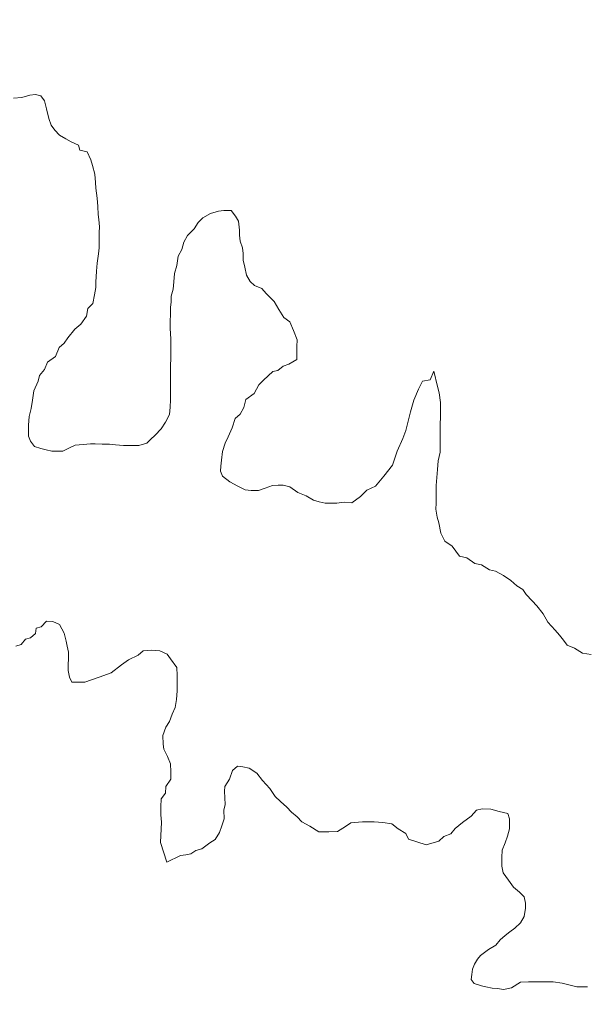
# Model space of a CAD drawing. Extents: x -1643653 to 4543381, y 1624270 to 13878484.
# Drawn here: x 615784 to 618096, y 8943403 to 8947449 of the extents above; entities that cross this region are included whole.
import ezdxf

# ---------------------------------------------------------------- set-up
doc = ezdxf.new("R2010")
doc.units = 0
doc.header["$LTSCALE"] = 200
for name, color, linetype, lineweight in [('25', 7, 'Continuous', 13), ('57', 7, 'Continuous', 13), ('60', 7, 'Continuous', 13)]:
    doc.layers.add(name, color=color, linetype=linetype, lineweight=lineweight)

msp = doc.modelspace()

# ---------------------------------------------------------------- linework, layer by layer
at = {"layer": '25'}
for points in [[(616400.3, 8946146.1), (616399.9, 8946103.6), (616399.7, 8946071), (616399.4, 8946033.5), (616399.2, 8946000.9), (616398.7, 8945935.9), (616398.4, 8945898.3), (616398.2, 8945868.3), (616395.4, 8945838.2), (616378.7, 8945806.4), (616360.5, 8945779.2), (616336.9, 8945753.8), (616317, 8945735.7), (616302.4, 8945721.1), (616269.4, 8945711.4), (616236.9, 8945711.6), (616206.9, 8945711.8), (616174.4, 8945714.5), (616149.4, 8945717.2), (616119.4, 8945717.4), (616091.9, 8945717.6), (616071.9, 8945717.7), (616041.8, 8945715.4), (616009.3, 8945713.1), (615989.2, 8945703.2), (615959.1, 8945688.4), (615934.1, 8945688.6), (615914.1, 8945688.7), (615891.6, 8945693.9), (615869.1, 8945699), (615844.2, 8945706.7), (615826.8, 8945729.3), (615819.5, 8945749.4), (615819.7, 8945771.9), (615819.8, 8945794.5), (615822.6, 8945829.5), (615830.3, 8945862), (615835.6, 8945897), (615840.9, 8945934.5), (615858.7, 8945974.5), (615863.9, 8945997), (615884.1, 8946021.9), (615896.8, 8946051.8), (615929.5, 8946074.2), (615944.8, 8946111.6), (615964.9, 8946129), (615980.1, 8946151.4), (616007.9, 8946186.3), (616033.1, 8946206.2), (616055.8, 8946238.6), (616061.1, 8946271.1), (616081.2, 8946290.9), (616089, 8946325.9), (616094.2, 8946356), (616094.4, 8946378.5), (616097.2, 8946423.5), (616100, 8946456.1), (616105.3, 8946493.6), (616108, 8946518.6), (616108.2, 8946556.2), (616108.4, 8946581.2), (616108.6, 8946603.7), (616106.3, 8946633.8), (616104, 8946653.8), (616101.7, 8946686.4), (616099.5, 8946721.4), (616097.2, 8946741.5), (616094.8, 8946761.5), (616092.5, 8946784.1), (616090.2, 8946819.1), (616080.5, 8946854.2), (616073.2, 8946876.8), (616058.4, 8946909.5), (616028.5, 8946917.2), (616023.6, 8946937.2), (615993.7, 8946950), (615971.3, 8946962.6), (615946.4, 8946977.8), (615926.5, 8946998), (615911.7, 8947018.1), (615901.9, 8947045.7), (615892.2, 8947085.8), (615884.9, 8947118.4), (615870.1, 8947138.5), (615847.6, 8947143.7), (615825.1, 8947141.3), (615792.5, 8947131.6), (615757.5, 8947129.3)], [(617473.8, 8946015), (617459.3, 8945979.9), (617427.3, 8945973.5), (617411.3, 8945941.5), (617392.1, 8945896.7), (617392.1, 8945896.7), (617379.3, 8945848.8), (617379.3, 8945848.8), (617379.3, 8945848.8), (617360.1, 8945772), (617360.1, 8945772), (617347.3, 8945740.1), (617325, 8945688.9), (617305.8, 8945631.4), (617270.6, 8945586.6), (617235.4, 8945545), (617200.2, 8945529), (617174.6, 8945503.5), (617139.4, 8945477.9), (617108, 8945480.5), (617078, 8945475.7), (617058, 8945475.8), (617030.4, 8945476), (617005.5, 8945481.2), (616983, 8945488.9), (616953.1, 8945506.6), (616918.2, 8945519.3), (616885.9, 8945542.1), (616858.4, 8945549.8), (616838.4, 8945549.9), (616815.9, 8945547.6), (616785.8, 8945537.7), (616758.2, 8945527.9), (616728.2, 8945528.1), (616703.2, 8945530.8), (616673.3, 8945546), (616640.9, 8945563.7), (616611.1, 8945586.5), (616603.8, 8945606.5), (616603.9, 8945626.6), (616606.6, 8945651.6), (616611.9, 8945686.6), (616622.1, 8945721.6), (616634.8, 8945746.5), (616650.1, 8945784), (616662.9, 8945821.4), (616683.1, 8945838.8), (616698.3, 8945866.3), (616706, 8945898.8), (616741.2, 8945923.6), (616759, 8945958.5), (616779.2, 8945978.4), (616816.9, 8946013.2), (616837, 8946018.1), (616859.6, 8946035.4), (616882.2, 8946042.8), (616914.8, 8946062.6), (616915.1, 8946095.2), (616915.2, 8946115.2), (616915.5, 8946142.7), (616900.7, 8946180.4), (616886, 8946215.5), (616861.1, 8946233.2), (616841.4, 8946265.9), (616821.6, 8946298.6), (616789.3, 8946331.3), (616772, 8946351.5), (616742.1, 8946364.2), (616724.1, 8946380.6), (616709.6, 8946407.2), (616702.3, 8946438.7), (616695, 8946467.7), (616695, 8946494.4), (616692.6, 8946518.6), (616682.9, 8946545.2), (616681.1, 8946569.9), (616681.3, 8946589.9), (616676.5, 8946627.5), (616664.2, 8946647.6), (616646.9, 8946670.2), (616616.8, 8946670.4), (616594.3, 8946668.1), (616561.7, 8946658.3), (616531.6, 8946641), (616511.4, 8946621.1), (616496.2, 8946596.1), (616468.5, 8946568.8), (616453.3, 8946541.3), (616445.6, 8946511.4), (616430.3, 8946483.9), (616425.1, 8946446.4), (616414.8, 8946413.9), (616412, 8946378.9), (616409.3, 8946348.9), (616401.6, 8946321.4), (616401.4, 8946296.3), (616398.8, 8946276.3), (616398.5, 8946246.3), (616398.3, 8946218.8), (616398.1, 8946188.7), (616400.3, 8946146.1)], [(618116.2, 8944858.6), (618081.2, 8944863.8), (618048.9, 8944884.1), (618019, 8944896.8), (618004.1, 8944916.9), (617986.8, 8944937.1), (617969.4, 8944957.2), (617939.6, 8944989.9), (617919.9, 8945025.1), (617895.1, 8945057.8), (617875.3, 8945078), (617850.5, 8945103.2), (617838.1, 8945123.3), (617813.2, 8945138.5), (617788.4, 8945161.2), (617758.5, 8945181.4), (617726.1, 8945199.2), (617701.2, 8945204.3), (617668.8, 8945224.6), (617641.3, 8945229.8), (617609, 8945252.5), (617579, 8945260.2), (617564.2, 8945280.3), (617549.3, 8945300.5), (617519.5, 8945320.7), (617502.2, 8945353.3), (617495, 8945395.9), (617487.7, 8945418.5), (617482.9, 8945451.1), (617483.1, 8945476.1), (617483.4, 8945513.7), (617483.7, 8945548.7), (617486.4, 8945581.3), (617489.2, 8945613.8), (617491.9, 8945648.8), (617499.7, 8945683.8), (617500, 8945716.4), (617500.1, 8945736.4), (617500.3, 8945756.4), (617500.4, 8945776.4), (617500.6, 8945796.5), (617500.8, 8945829), (617501.1, 8945866.6), (617501.2, 8945886.6), (617496.6, 8945926.7), (617489.2, 8945951.8), (617473.8, 8946015)], [(615767.2, 8944892.1), (615789.7, 8944899.4), (615807.4, 8944921.8), (615827.4, 8944926.7), (615847.6, 8944944.1), (615850.3, 8944966.6), (615870.3, 8944971.5), (615893, 8944993.9), (615918, 8944993.7), (615945.4, 8944981), (615965.2, 8944945.8), (615972.4, 8944913.2), (615977.2, 8944893.2), (615982.1, 8944868.1), (615981.9, 8944845.6), (615981.7, 8944813), (615981.5, 8944793), (615986.3, 8944765.4), (615996.1, 8944745.3), (616018.7, 8944745.2), (616048.7, 8944745), (616107.6, 8944765.7), (616107.6, 8944765.7), (616107.6, 8944765.7), (616156.5, 8944784.3), (616199.3, 8944816.6), (616226.9, 8944836.4), (616267.1, 8944856.2), (616287.2, 8944873.6), (616319.8, 8944875.9), (616354.8, 8944873.2), (616384.7, 8944860.4), (616399.5, 8944840.3), (616424.3, 8944805.1), (616426.5, 8944772.5), (616426.3, 8944737.5), (616426.1, 8944710), (616423.3, 8944674.9), (616418, 8944642.4), (616405.3, 8944615), (616395.1, 8944585), (616379.9, 8944562.6), (616367.1, 8944527.6), (616369.4, 8944492.5), (616371.7, 8944472.5), (616386.5, 8944442.3), (616398.8, 8944412.2), (616401, 8944379.7), (616400.8, 8944349.6), (616380.6, 8944319.7), (616377.9, 8944292.2), (616360.2, 8944269.8), (616359.9, 8944237.2), (616359.7, 8944204.7), (616362, 8944174.6), (616357.8, 8944091.2), (616357.8, 8944091.2), (616384, 8944011.3), (616384, 8944011.3)], [(616384, 8944011.3), (616439.2, 8944038.5), (616461.8, 8944040.9), (616481.8, 8944045.7), (616501.9, 8944058.1), (616527, 8944065.5), (616559.7, 8944090.3), (616581, 8944103.8), (616598.9, 8944132.4), (616607.9, 8944159.2), (616618.6, 8944187.8), (616616.8, 8944223.5), (616622.2, 8944246.8), (616618.8, 8944300.2), (616618.8, 8944300.2), (616621.5, 8944320.2), (616639.2, 8944350.1), (616652, 8944385.1), (616672.1, 8944402.5), (616694.6, 8944399.8), (616719.6, 8944394.7), (616751.9, 8944374.4), (616774.2, 8944344.2), (616804, 8944311.5), (616826.2, 8944278.8), (616848.6, 8944258.6), (616873.4, 8944235.9), (616893.3, 8944215.8), (616915.6, 8944195.6), (616935.5, 8944175.4), (616967.9, 8944157.7), (617005.2, 8944134.9), (617025.2, 8944134.8), (617045.2, 8944134.7), (617080.3, 8944136.9), (617112.9, 8944156.7), (617135.6, 8944171.6), (617183.1, 8944176.3), (617230.6, 8944176), (617265.6, 8944173.2), (617303.1, 8944168), (617328, 8944147.8), (617360.3, 8944127.6), (617370.2, 8944105), (617442.5, 8944081.9)], [(617442.5, 8944081.9), (617495.1, 8944096.6), (617515.3, 8944116.5), (617542.9, 8944126.3), (617560.6, 8944148.8), (617590.8, 8944173.6), (617590.8, 8944173.6), (617626, 8944198.4), (617648.7, 8944223.3), (617671.2, 8944228.1), (617706.2, 8944227.9), (617741.2, 8944217.7), (617776.1, 8944209.9), (617783.5, 8944187.3), (617783.3, 8944167.3), (617783.2, 8944147.3), (617775.4, 8944117.3), (617765.2, 8944089.8), (617752.5, 8944059.9), (617752.2, 8944029.8), (617752, 8943994.8), (617756.8, 8943967.2), (617779.1, 8943937), (617798.8, 8943909.3), (617823.7, 8943889.2), (617843.6, 8943869), (617848.4, 8943843.9), (617848.2, 8943823.9), (617843, 8943788.9), (617827.8, 8943763.9), (617805.1, 8943741.6), (617785, 8943726.7), (617764.8, 8943711.8), (617744.7, 8943694.4), (617727, 8943672), (617696.9, 8943654.7), (617664.2, 8943629.8), (617652.4, 8943615.6), (617639.8, 8943595.2), (617632, 8943574.7), (617628.8, 8943552.7), (617627.2, 8943532.2), (617638.3, 8943516.5), (617668.2, 8943507), (617687.1, 8943502.3), (617712.3, 8943497.6), (617734.3, 8943496), (617758.2, 8943491.5), (617790.7, 8943498.8), (617828.4, 8943521.1), (617860.9, 8943523.4), (617883.5, 8943523.2), (617906, 8943523.1), (617941, 8943522.9), (617961, 8943522.7), (617998.5, 8943517.5), (618035.9, 8943507.2), (618058.4, 8943502.1), (618080.9, 8943501.9), (618100.9, 8943501.8)]]:
    msp.add_lwpolyline(points, dxfattribs=at)
at = {"layer": '57'}
for points in [[(616400.3, 8946146.1), (616399.9, 8946103.6), (616399.7, 8946071), (616399.4, 8946033.5), (616399.2, 8946000.9), (616398.7, 8945935.9), (616398.4, 8945898.3), (616398.2, 8945868.3), (616395.4, 8945838.2), (616378.7, 8945806.4), (616360.5, 8945779.2), (616336.9, 8945753.8), (616317, 8945735.7), (616302.4, 8945721.1), (616269.4, 8945711.4), (616236.9, 8945711.6), (616206.9, 8945711.8), (616174.4, 8945714.5), (616149.4, 8945717.2), (616119.4, 8945717.4), (616091.9, 8945717.6), (616071.9, 8945717.7), (616041.8, 8945715.4), (616009.3, 8945713.1), (615989.2, 8945703.2), (615959.1, 8945688.4), (615934.1, 8945688.6), (615914.1, 8945688.7), (615891.6, 8945693.9), (615869.1, 8945699), (615844.2, 8945706.7), (615826.8, 8945729.3), (615819.5, 8945749.4), (615819.7, 8945771.9), (615819.8, 8945794.5), (615822.6, 8945829.5), (615830.3, 8945862), (615835.6, 8945897), (615840.9, 8945934.5), (615858.7, 8945974.5), (615863.9, 8945997), (615884.1, 8946021.9), (615896.8, 8946051.8), (615929.5, 8946074.2), (615944.8, 8946111.6), (615964.9, 8946129), (615980.1, 8946151.4), (616007.9, 8946186.3), (616033.1, 8946206.2), (616055.8, 8946238.6), (616061.1, 8946271.1), (616081.2, 8946290.9), (616089, 8946325.9), (616094.2, 8946356), (616094.4, 8946378.5), (616097.2, 8946423.5), (616100, 8946456.1), (616105.3, 8946493.6), (616108, 8946518.6), (616108.2, 8946556.2), (616108.4, 8946581.2), (616108.6, 8946603.7), (616106.3, 8946633.8), (616104, 8946653.8), (616101.7, 8946686.4), (616099.5, 8946721.4), (616097.2, 8946741.5), (616094.8, 8946761.5), (616092.5, 8946784.1), (616090.2, 8946819.1), (616080.5, 8946854.2), (616073.2, 8946876.8), (616058.4, 8946909.5), (616028.5, 8946917.2), (616023.6, 8946937.2), (615993.7, 8946950), (615971.3, 8946962.6), (615946.4, 8946977.8), (615926.5, 8946998), (615911.7, 8947018.1), (615901.9, 8947045.7), (615892.2, 8947085.8), (615884.9, 8947118.4), (615870.1, 8947138.5), (615847.6, 8947143.7), (615825.1, 8947141.3), (615792.5, 8947131.6), (615757.5, 8947129.3)], [(615757.5, 8947129.3), (615792.5, 8947131.6), (615825.1, 8947141.3), (615847.6, 8947143.7), (615870.1, 8947138.5), (615884.9, 8947118.4), (615892.2, 8947085.8), (615901.9, 8947045.7), (615911.7, 8947018.1), (615926.5, 8946998), (615946.4, 8946977.8), (615971.3, 8946962.6), (615993.7, 8946950), (616023.6, 8946937.2), (616028.5, 8946917.2), (616058.4, 8946909.5), (616073.2, 8946876.8), (616080.5, 8946854.2), (616090.2, 8946819.1), (616092.5, 8946784.1), (616094.8, 8946761.5), (616097.2, 8946741.5), (616099.5, 8946721.4), (616101.7, 8946686.4), (616104, 8946653.8), (616106.3, 8946633.8), (616108.6, 8946603.7), (616108.4, 8946581.2), (616108.2, 8946556.2), (616108, 8946518.6), (616105.3, 8946493.6), (616100, 8946456.1), (616097.2, 8946423.5), (616094.4, 8946378.5), (616094.2, 8946356), (616089, 8946325.9), (616081.2, 8946290.9), (616061.1, 8946271.1), (616055.8, 8946238.6), (616033.1, 8946206.2), (616007.9, 8946186.3), (615980.1, 8946151.4), (615964.9, 8946129), (615944.8, 8946111.6), (615929.5, 8946074.2), (615896.8, 8946051.8), (615884.1, 8946021.9), (615863.9, 8945997), (615858.7, 8945974.5), (615840.9, 8945934.5), (615835.6, 8945897), (615830.3, 8945862), (615822.6, 8945829.5), (615819.8, 8945794.5), (615819.7, 8945771.9), (615819.5, 8945749.4), (615826.8, 8945729.3), (615844.2, 8945706.7), (615869.1, 8945699), (615891.6, 8945693.9), (615914.1, 8945688.7), (615934.1, 8945688.6), (615959.1, 8945688.4), (615989.2, 8945703.2), (616009.3, 8945713.1), (616041.8, 8945715.4), (616071.9, 8945717.7), (616091.9, 8945717.6), (616119.4, 8945717.4), (616149.4, 8945717.2), (616174.4, 8945714.5), (616206.9, 8945711.8), (616236.9, 8945711.6), (616269.4, 8945711.4), (616302.4, 8945721.1), (616317, 8945735.7), (616336.9, 8945753.8), (616360.5, 8945779.2), (616378.7, 8945806.4), (616395.4, 8945838.2), (616398.2, 8945868.3), (616398.4, 8945898.3), (616398.7, 8945935.9), (616399.2, 8946000.9), (616399.4, 8946033.5), (616399.7, 8946071), (616399.9, 8946103.6), (616400.3, 8946146.1)], [(617473.8, 8946015), (617459.3, 8945979.9), (617427.3, 8945973.5), (617411.3, 8945941.5), (617392.1, 8945896.7), (617392.1, 8945896.7), (617379.3, 8945848.8), (617379.3, 8945848.8), (617379.3, 8945848.8), (617360.1, 8945772), (617360.1, 8945772), (617347.3, 8945740.1), (617325, 8945688.9), (617305.8, 8945631.4), (617270.6, 8945586.6), (617235.4, 8945545), (617200.2, 8945529), (617174.6, 8945503.5), (617139.4, 8945477.9), (617108, 8945480.5), (617078, 8945475.7), (617058, 8945475.8), (617030.4, 8945476), (617005.5, 8945481.2), (616983, 8945488.9), (616953.1, 8945506.6), (616918.2, 8945519.3), (616885.9, 8945542.1), (616858.4, 8945549.8), (616838.4, 8945549.9), (616815.9, 8945547.6), (616785.8, 8945537.7), (616758.2, 8945527.9), (616728.2, 8945528.1), (616703.2, 8945530.8), (616673.3, 8945546), (616640.9, 8945563.7), (616611.1, 8945586.5), (616603.8, 8945606.5), (616603.9, 8945626.6), (616606.6, 8945651.6), (616611.9, 8945686.6), (616622.1, 8945721.6), (616634.8, 8945746.5), (616650.1, 8945784), (616662.9, 8945821.4), (616683.1, 8945838.8), (616698.3, 8945866.3), (616706, 8945898.8), (616741.2, 8945923.6), (616759, 8945958.5), (616779.2, 8945978.4), (616816.9, 8946013.2), (616837, 8946018.1), (616859.6, 8946035.4), (616882.2, 8946042.8), (616914.8, 8946062.6), (616915.1, 8946095.2), (616915.2, 8946115.2), (616915.5, 8946142.7), (616900.7, 8946180.4), (616886, 8946215.5), (616861.1, 8946233.2), (616841.4, 8946265.9), (616821.6, 8946298.6), (616789.3, 8946331.3), (616772, 8946351.5), (616742.1, 8946364.2), (616724.1, 8946380.6), (616709.6, 8946407.2), (616702.3, 8946438.7), (616695, 8946467.7), (616695, 8946494.4), (616692.6, 8946518.6), (616682.9, 8946545.2), (616681.1, 8946569.9), (616681.3, 8946589.9), (616676.5, 8946627.5), (616664.2, 8946647.6), (616646.9, 8946670.2), (616616.8, 8946670.4), (616594.3, 8946668.1), (616561.7, 8946658.3), (616531.6, 8946641), (616511.4, 8946621.1), (616496.2, 8946596.1), (616468.5, 8946568.8), (616453.3, 8946541.3), (616445.6, 8946511.4), (616430.3, 8946483.9), (616425.1, 8946446.4), (616414.8, 8946413.9), (616412, 8946378.9), (616409.3, 8946348.9), (616401.6, 8946321.4), (616401.4, 8946296.3), (616398.8, 8946276.3), (616398.5, 8946246.3), (616398.3, 8946218.8), (616398.1, 8946188.7), (616400.3, 8946146.1)], [(616400.3, 8946146.1), (616398.1, 8946188.7), (616398.3, 8946218.8), (616398.5, 8946246.3), (616398.8, 8946276.3), (616401.4, 8946296.3), (616401.6, 8946321.4), (616409.3, 8946348.9), (616412, 8946378.9), (616414.8, 8946413.9), (616425.1, 8946446.4), (616430.3, 8946483.9), (616445.6, 8946511.4), (616453.3, 8946541.3), (616468.5, 8946568.8), (616496.2, 8946596.1), (616511.4, 8946621.1), (616531.6, 8946641), (616561.7, 8946658.3), (616594.3, 8946668.1), (616616.8, 8946670.4), (616646.9, 8946670.2), (616664.2, 8946647.6), (616676.5, 8946627.5), (616681.3, 8946589.9), (616681.1, 8946569.9), (616682.9, 8946545.2), (616692.6, 8946518.6), (616695, 8946494.4), (616695, 8946467.7), (616702.3, 8946438.7), (616709.6, 8946407.2), (616724.1, 8946380.6), (616742.1, 8946364.2), (616772, 8946351.5), (616789.3, 8946331.3), (616821.6, 8946298.6), (616841.4, 8946265.9), (616861.1, 8946233.2), (616886, 8946215.5), (616900.7, 8946180.4), (616915.5, 8946142.7), (616915.2, 8946115.2), (616915.1, 8946095.2), (616914.8, 8946062.6), (616882.2, 8946042.8), (616859.6, 8946035.4), (616837, 8946018.1), (616816.9, 8946013.2), (616779.2, 8945978.4), (616759, 8945958.5), (616741.2, 8945923.6), (616706, 8945898.8), (616698.3, 8945866.3), (616683.1, 8945838.8), (616662.9, 8945821.4), (616650.1, 8945784), (616634.8, 8945746.5), (616622.1, 8945721.6), (616611.9, 8945686.6), (616606.6, 8945651.6), (616603.9, 8945626.6), (616603.8, 8945606.5), (616611.1, 8945586.5), (616640.9, 8945563.7), (616673.3, 8945546), (616703.2, 8945530.8), (616728.2, 8945528.1), (616758.2, 8945527.9), (616785.8, 8945537.7), (616815.9, 8945547.6), (616838.4, 8945549.9), (616858.4, 8945549.8), (616885.9, 8945542.1), (616918.2, 8945519.3), (616953.1, 8945506.6), (616983, 8945488.9), (617005.5, 8945481.2), (617030.4, 8945476), (617058, 8945475.8), (617078, 8945475.7), (617108, 8945480.5), (617139.4, 8945477.9), (617174.6, 8945503.5), (617200.2, 8945529), (617235.4, 8945545), (617270.6, 8945586.6), (617305.8, 8945631.4), (617325, 8945688.9), (617347.3, 8945740.1), (617360.1, 8945772), (617360.1, 8945772), (617379.3, 8945848.8), (617379.3, 8945848.8), (617379.3, 8945848.8), (617392.1, 8945896.7), (617392.1, 8945896.7), (617411.3, 8945941.5), (617427.3, 8945973.5), (617459.3, 8945979.9), (617473.8, 8946015)], [(618116.2, 8944858.6), (618081.2, 8944863.8), (618048.9, 8944884.1), (618019, 8944896.8), (618004.1, 8944916.9), (617986.8, 8944937.1), (617969.4, 8944957.2), (617939.6, 8944989.9), (617919.9, 8945025.1), (617895.1, 8945057.8), (617875.3, 8945078), (617850.5, 8945103.2), (617838.1, 8945123.3), (617813.2, 8945138.5), (617788.4, 8945161.2), (617758.5, 8945181.4), (617726.1, 8945199.2), (617701.2, 8945204.3), (617668.8, 8945224.6), (617641.3, 8945229.8), (617609, 8945252.5), (617579, 8945260.2), (617564.2, 8945280.3), (617549.3, 8945300.5), (617519.5, 8945320.7), (617502.2, 8945353.3), (617495, 8945395.9), (617487.7, 8945418.5), (617482.9, 8945451.1), (617483.1, 8945476.1), (617483.4, 8945513.7), (617483.7, 8945548.7), (617486.4, 8945581.3), (617489.2, 8945613.8), (617491.9, 8945648.8), (617499.7, 8945683.8), (617500, 8945716.4), (617500.1, 8945736.4), (617500.3, 8945756.4), (617500.4, 8945776.4), (617500.6, 8945796.5), (617500.8, 8945829), (617501.1, 8945866.6), (617501.2, 8945886.6), (617496.6, 8945926.7), (617489.2, 8945951.8), (617473.8, 8946015)], [(617473.8, 8946015), (617489.2, 8945951.8), (617496.6, 8945926.7), (617501.2, 8945886.6), (617501.1, 8945866.6), (617500.8, 8945829), (617500.6, 8945796.5), (617500.4, 8945776.4), (617500.3, 8945756.4), (617500.1, 8945736.4), (617500, 8945716.4), (617499.7, 8945683.8), (617491.9, 8945648.8), (617489.2, 8945613.8), (617486.4, 8945581.3), (617483.7, 8945548.7), (617483.4, 8945513.7), (617483.1, 8945476.1), (617482.9, 8945451.1), (617487.7, 8945418.5), (617495, 8945395.9), (617502.2, 8945353.3), (617519.5, 8945320.7), (617549.3, 8945300.5), (617564.2, 8945280.3), (617579, 8945260.2), (617609, 8945252.5), (617641.3, 8945229.8), (617668.8, 8945224.6), (617701.2, 8945204.3), (617726.1, 8945199.2), (617758.5, 8945181.4), (617788.4, 8945161.2), (617813.2, 8945138.5), (617838.1, 8945123.3), (617850.5, 8945103.2), (617875.3, 8945078), (617895.1, 8945057.8), (617919.9, 8945025.1), (617939.6, 8944989.9), (617969.4, 8944957.2), (617986.8, 8944937.1), (618004.1, 8944916.9), (618019, 8944896.8), (618048.9, 8944884.1), (618081.2, 8944863.8), (618116.2, 8944858.6)]]:
    msp.add_lwpolyline(points, dxfattribs=at)
at = {"layer": '60', "lineweight": 25}
msp.add_spline([(814781, 9009175.5), (814787.2, 9009173.4), (814796.9, 9009173.4), (814799.4, 9009172.4), (814805.1, 9009174.5), (814805.6, 9009176.5), (814811.7, 9009179.5), (814811.7, 9009179.5), (814801.5, 9009181), (814790.7, 9009181.5), (814784.1, 9009183.1), (814777.4, 9009185.1), (814778.4, 9009175.5)], degree=3, dxfattribs=at)

doc.saveas('drawing.dxf')
